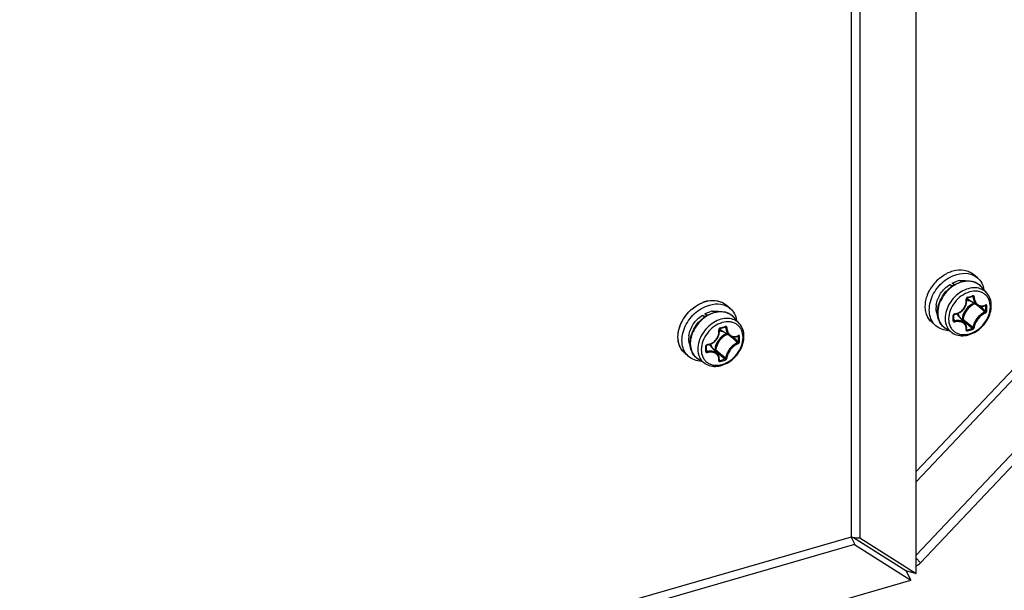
# Model space of a CAD drawing. Header units: millimetres. Extents: x 0 to 420, y 0 to 297.
# Tile 345 of 514: x 359 to 372, y 153 to 160. Entities that reach past the tile are written whole.
import ezdxf

# ---------------------------------------------------------------- set-up
doc = ezdxf.new("R2010")
doc.units = ezdxf.units.MM
doc.header["$LTSCALE"] = 23.1
doc.layers.get('0').update_dxf_attribs({"linetype": 'CONTINUOUS'})

msp = doc.modelspace()

# ---------------------------------------------------------------- linework, layer by layer
at = {"color": 7, "linetype": 'Continuous'}
for p, q in [((370.511, 153.1481), (370.511, 168.5184)), ((369.8012, 166.839), (369.8012, 153.5981)), ((369.6914, 166.7191), (369.6914, 153.6082)), ((370.511, 154.4322), (375.5799, 159.7947)), ((371.2847, 156.8735), (371.2347, 156.9168)), ((370.934, 156.7896), (370.973, 156.7735)), ((370.9616, 156.7657), (370.934, 156.7896)), ((370.9921, 156.7856), (370.9659, 156.8082)), ((371.4019, 156.6822), (371.3301, 156.7633)), ((371.2822, 156.5274), (371.157, 156.605)), ((371.2175, 156.6396), (371.2292, 156.6334)), ((371.2218, 156.6411), (371.2211, 156.6407)), ((368.1676, 156.4876), (368.1176, 156.5309)), ((371.2752, 156.5317), (371.2814, 156.5266)), ((371.317, 156.5147), (371.3312, 156.5027)), ((371.3803, 156.5249), (371.3871, 156.5214)), ((367.8169, 156.4037), (367.8558, 156.3876)), ((367.8444, 156.3799), (367.8169, 156.4037)), ((367.8749, 156.3997), (367.8488, 156.4223)), ((368.2847, 156.2963), (368.2129, 156.3774)), ((370.985, 156.3994), (370.985, 156.4032)), ((370.9852, 156.3863), (370.985, 156.3994)), ((370.9851, 156.3466), (370.9852, 156.3595)), ((370.9852, 156.3732), (370.9852, 156.3863)), ((370.9852, 156.3595), (370.9852, 156.3732)), ((371.127, 156.3001), (371.0326, 156.4126)), ((371.0919, 156.3534), (371.0841, 156.3512)), ((368.1004, 156.2538), (368.1121, 156.2475)), ((368.1046, 156.2552), (368.1039, 156.2548)), ((370.761, 156.2687), (370.711, 156.312)), ((370.967, 156.1801), (370.8766, 156.2396)), ((370.985, 156.3368), (370.9851, 156.3466)), ((370.9851, 156.3441), (370.9948, 156.3312)), ((371.0964, 156.341), (371.0934, 156.3401)), ((368.165, 156.1416), (368.0399, 156.2192)), ((368.1581, 156.1459), (368.1642, 156.1407)), ((368.1999, 156.1288), (368.214, 156.1169)), ((368.2632, 156.1391), (368.2699, 156.1355)), ((371.146, 156.2204), (371.146, 156.221)), ((371.146, 156.22), (371.146, 156.2204)), ((371.1469, 156.2269), (371.1525, 156.2192)), ((367.868, 156.007), (367.8678, 156.0173)), ((367.8681, 155.9938), (367.868, 156.007)), ((367.868, 155.9672), (367.8681, 155.9801)), ((367.8681, 155.9801), (367.8681, 155.9938)), ((368.0098, 155.9143), (367.9154, 156.0267)), ((367.6439, 155.8829), (367.5939, 155.9262)), ((367.8679, 155.9583), (367.8776, 155.9453)), ((367.9747, 155.9676), (367.967, 155.9653)), ((367.9792, 155.9551), (367.9763, 155.9542)), ((367.8499, 155.7942), (367.7594, 155.8537)), ((368.0288, 155.8345), (368.0289, 155.8351)), ((368.0288, 155.8341), (368.0288, 155.8345)), ((368.0297, 155.841), (368.0354, 155.8333)), ((369.7362, 153.5144), (349.6538, 147.7171)), ((369.6914, 153.6082), (349.7388, 147.8484)), ((369.7362, 153.5144), (370.446, 153.0644)), ((369.8012, 153.5981), (370.511, 153.1481)), ((370.5668, 153.2845), (370.511, 153.341)), ((370.3811, 153.1856), (370.511, 153.1481)), ((370.3811, 153.1856), (370.446, 153.0644)), ((348.2341, 146.6524), (370.446, 153.0644))]:
    msp.add_line(p, q, dxfattribs=at)
at = {"color": 3, "linetype": 'Continuous'}
for p, q in [((375.6592, 159.7542), (370.511, 154.3031)), ((370.511, 153.3811), (374.302, 157.394)), ((370.5668, 153.2845), (373.8095, 156.715)), ((369.7225, 153.6031), (370.3811, 153.1856))]:
    msp.add_line(p, q, dxfattribs=at)
at = {"color": 7, "linetype": 'Continuous'}
for points in [[(370.9961, 156.4144), (371.008, 156.4164), (371.0231, 156.4201), (371.0378, 156.4252), (371.0519, 156.4316), (371.0655, 156.4393), (371.0784, 156.4482), (371.0904, 156.4582), (371.1016, 156.4692), (371.1117, 156.4811), (371.1207, 156.4938), (371.1285, 156.5072), (371.1351, 156.5213), (371.1404, 156.5358), (371.1443, 156.5506), (371.1468, 156.5657), (371.1478, 156.5809), (371.1474, 156.596), (371.146, 156.6087)], [(371.146, 156.6087), (371.146, 156.6102), (371.1462, 156.6118), (371.1466, 156.6133), (371.1473, 156.6149), (371.1481, 156.6164), (371.1491, 156.6177), (371.1502, 156.6189), (371.1514, 156.62), (371.1528, 156.6208), (371.1541, 156.6214), (371.1546, 156.6215)], [(371.1546, 156.6215), (371.1638, 156.624), (371.1759, 156.6274), (371.188, 156.6309), (371.2, 156.6344), (371.212, 156.6379), (371.2211, 156.6407)], [(371.2211, 156.6407), (371.2216, 156.6409), (371.2226, 156.641), (371.2236, 156.6409), (371.2243, 156.6407), (371.2247, 156.6406)], [(371.2821, 156.5275), (371.2888, 156.5237), (371.2984, 156.5195), (371.3085, 156.5163), (371.3189, 156.5143), (371.3298, 156.5135), (371.3408, 156.5139), (371.352, 156.5155), (371.3632, 156.5183), (371.3744, 156.5223), (371.3831, 156.5262)], [(371.3831, 156.5262), (371.3839, 156.5265), (371.3844, 156.5267), (371.3847, 156.5267)], [(370.985, 156.4032), (370.9851, 156.4044), (370.9855, 156.406), (370.9862, 156.4077), (370.9873, 156.4092), (370.9886, 156.4107), (370.9901, 156.4119), (370.9917, 156.413), (370.9934, 156.4138), (370.9952, 156.4143), (370.9961, 156.4144)], [(368.0288, 156.2228), (368.0288, 156.2243), (368.029, 156.2259), (368.0295, 156.2275), (368.0301, 156.229), (368.0309, 156.2305), (368.0319, 156.2318), (368.033, 156.2331), (368.0343, 156.2341), (368.0356, 156.2349), (368.0369, 156.2355), (368.0375, 156.2357)], [(368.0375, 156.2357), (368.0466, 156.2382), (368.0588, 156.2415), (368.0709, 156.245), (368.0829, 156.2485), (368.0948, 156.2521), (368.1039, 156.2548)], [(368.1039, 156.2548), (368.1044, 156.255), (368.1055, 156.2551), (368.1064, 156.255), (368.1072, 156.2548), (368.1075, 156.2547)], [(370.9856, 156.3345), (370.9853, 156.335), (370.9851, 156.3357), (370.985, 156.3365), (370.985, 156.3368)], [(371.146, 156.221), (371.1473, 156.2298), (371.1479, 156.2413), (371.1472, 156.2525), (371.1453, 156.2633), (371.1423, 156.2737), (371.138, 156.2835), (371.1326, 156.2927), (371.127, 156.3001)], [(367.879, 156.0286), (367.8909, 156.0305), (367.9059, 156.0342), (367.9206, 156.0393), (367.9348, 156.0457), (367.9484, 156.0534), (367.9612, 156.0623), (367.9733, 156.0723), (367.9844, 156.0833), (367.9945, 156.0952), (368.0035, 156.1079), (368.0114, 156.1214), (368.0179, 156.1354), (368.0232, 156.1499), (368.0271, 156.1647), (368.0296, 156.1798), (368.0307, 156.195), (368.0303, 156.2101), (368.0288, 156.2228)], [(368.165, 156.1416), (368.1716, 156.1378), (368.1812, 156.1336), (368.1913, 156.1304), (368.2018, 156.1284), (368.2126, 156.1276), (368.2236, 156.128), (368.2348, 156.1296), (368.2461, 156.1324), (368.2573, 156.1364), (368.2659, 156.1403)], [(368.2659, 156.1403), (368.2667, 156.1406), (368.2673, 156.1408), (368.2676, 156.1408)], [(367.8678, 156.0173), (367.8679, 156.0186), (367.8683, 156.0202), (367.8691, 156.0218), (367.8701, 156.0234), (367.8714, 156.0248), (367.8729, 156.0261), (367.8745, 156.0271), (367.8763, 156.0279), (367.878, 156.0284), (367.8789, 156.0286)], [(367.8678, 155.9509), (367.8679, 155.9543), (367.868, 155.9672)], [(367.8685, 155.9486), (367.8682, 155.9491), (367.8679, 155.9498), (367.8678, 155.9506), (367.8678, 155.9509)], [(368.0289, 155.8351), (368.0301, 155.8439), (368.0307, 155.8554), (368.0301, 155.8666), (368.0282, 155.8775), (368.0251, 155.8878), (368.0208, 155.8976), (368.0154, 155.9068), (368.0098, 155.9143)]]:
    msp.add_lwpolyline(points, dxfattribs=at)
for centre, radius, start, end in [((371.1443, 156.4659), 0.5268, 133.23466, 151.14273), ((371.1417, 156.4695), 0.5225, 129.69427, 133.29593), ((371.0999, 156.5658), 0.2761, 99.13236, 105.26751), ((371.1832, 156.6332), 0.1962, 50.21099, 52.55698), ((371.1834, 156.6335), 0.1958, 47.22734, 50.21044), ((371.1827, 156.6327), 0.1969, 41.53016, 47.2187), ((371.2116, 156.6932), 0.1036, 231.02796, 232.4183), ((371.2121, 156.6939), 0.1045, 232.42719, 238.20278), ((370.6086, 158.6515), 2.0958, 285.1573, 287.05436), ((367.9682, 156.186), 0.4049, 106.13271, 110.86202), ((367.9603, 156.2134), 0.3763, 101.16503, 106.13028), ((367.9701, 156.3606), 0.2253, 49.09853, 52.74891), ((371.0393, 156.4956), 0.2763, 172.94311, 179.02067), ((362.1791, 145.7869), 14.078, 49.48381, 49.71745), ((363.2306, 147.0161), 12.4604, 49.15596, 49.48764), ((362.721, 146.3064), 13.3455, 49.50625, 49.82093), ((371.328, 156.6465), 0.1281, 294.56944, 296.3793), ((369.8427, 156.488), 1.5447, 0.00466, 1.24001), ((369.911, 156.488), 1.4765, 358.73166, 0.00478), ((369.8446, 156.4872), 1.5576, 0.00435, 1.23968), ((369.9134, 156.4872), 1.4888, 358.73194, 0.00505), ((367.9828, 156.1795), 0.2765, 99.34919, 105.26426), ((367.9805, 156.1925), 0.2633, 99.08152, 99.30153), ((368.0661, 156.2473), 0.1962, 50.21099, 52.55698), ((368.0663, 156.2476), 0.1958, 47.22734, 50.21044), ((368.0655, 156.2469), 0.1969, 41.53016, 47.2187), ((368.7212, 156.3648), 2.2571, 0.00371, 0.85699), ((368.8335, 156.3648), 2.1448, 359.12081, 0.00362), ((371.0011, 156.3979), 0.0224, 97.07501, 105.67199), ((370.9525, 156.3454), 0.1045, 40.01139, 46.15737), ((379.6955, 166.5499), 13.3342, 229.8909, 230.24479), ((367.4915, 158.2656), 2.0958, 285.1573, 287.05436), ((370.9822, 156.3368), 0.00278, 350.98932, 359.09365), ((380.2124, 167.0622), 14.0729, 229.62633, 229.94629), ((370.7702, 157.6676), 1.498, 284.78581, 287.41773), ((378.8047, 165.3873), 11.8849, 229.94478, 230.3357), ((378.4254, 165.0228), 11.348, 230.24369, 230.64376), ((367.9225, 156.1097), 0.2766, 172.94557, 178.85756), ((368.0944, 156.3073), 0.1036, 231.02796, 232.4183), ((368.0949, 156.308), 0.1045, 232.42719, 238.20278), ((359.062, 145.4011), 14.078, 49.48381, 49.71745), ((360.1135, 146.6302), 12.4604, 49.15596, 49.48764), ((359.6038, 145.9205), 13.3455, 49.50625, 49.82093), ((368.2109, 156.2606), 0.1281, 294.56944, 296.3793), ((366.7256, 156.1021), 1.5447, 0.00466, 1.24001), ((366.7274, 156.1013), 1.5576, 0.00435, 1.23968), ((371.1486, 156.2223), 0.00339, 216.40821, 219.64724), ((370.7696, 157.671), 1.5163, 284.78809, 287.41019), ((365.6041, 155.9789), 2.2571, 0.00371, 0.85699), ((365.7164, 155.9789), 2.1448, 359.12081, 0.00362), ((367.884, 156.012), 0.0224, 97.07501, 105.67199), ((367.8354, 155.9595), 0.1045, 40.01139, 46.15737), ((366.7938, 156.1021), 1.4765, 358.73166, 0.00478), ((366.7962, 156.1013), 1.4888, 358.73194, 0.00505), ((367.7415, 156.0966), 0.2254, 226.58884, 229.0975), ((367.865, 155.951), 0.00278, 350.98932, 359.09365), ((377.0953, 166.6764), 14.0729, 229.62633, 229.94629), ((376.5783, 166.1641), 13.3342, 229.8909, 230.24479), ((375.6875, 165.0014), 11.8849, 229.94478, 230.3357), ((375.3083, 164.6369), 11.348, 230.24369, 230.64376), ((368.0314, 155.8364), 0.00339, 216.40821, 219.64724), ((367.6531, 157.2817), 1.498, 284.78581, 287.41773), ((367.6524, 157.2851), 1.5163, 284.78809, 287.41019), ((369.8149, 154.2611), 0.6645, 259.28381, 262.02211)]:
    msp.add_arc(centre, radius, start, end, dxfattribs=at)
for points, knots in [([(370.9729, 156.9608), (371.0191, 156.9742), (371.0923, 156.9813), (371.1811, 156.9547), (371.2185, 156.9308), (371.2348, 156.9168)], [0, 0, 0, 0, 0.5240891, 0.7659651, 1, 1, 1, 1]), ([(370.761, 156.2687), (370.7393, 156.2875), (370.702, 156.3354), (370.6747, 156.4248), (370.6759, 156.5248), (370.7046, 156.6274), (370.7583, 156.7253), (370.855, 156.8373), (370.9535, 156.8975), (371.0229, 156.9175)], [0, 0, 0, 0, 0.1043962, 0.214712, 0.3343273, 0.4633026, 0.598992, 0.7371022, 1, 1, 1, 1]), ([(370.808, 156.8715), (370.8149, 156.8772), (370.8428, 156.8992), (370.8731, 156.9182), (370.8966, 156.9303)], [0, 0, 0, 0, 0.2538352, 1, 1, 1, 1]), ([(370.8966, 156.9303), (370.9029, 156.9335), (370.9275, 156.9455), (370.9533, 156.9552), (370.9729, 156.9608)], [0, 0, 0, 0, 0.2550171, 1, 1, 1, 1]), ([(371.0229, 156.9175), (371.0691, 156.9309), (371.1423, 156.938), (371.2311, 156.9114), (371.2685, 156.8875), (371.2848, 156.8735)], [0, 0, 0, 0, 0.5240891, 0.7659651, 1, 1, 1, 1]), ([(371.2848, 156.8735), (371.3059, 156.8552), (371.3424, 156.8089), (371.3602, 156.7531), (371.365, 156.724)], [0, 0, 0, 0, 0.4868108, 1, 1, 1, 1]), ([(370.7652, 156.5296), (370.7715, 156.5809), (370.8122, 156.6828), (370.8888, 156.7601), (370.934, 156.7896)], [0, 0, 0, 0, 0.489346, 1, 1, 1, 1]), ([(370.7787, 156.4371), (370.7787, 156.5055), (370.8143, 156.6116), (370.9027, 156.7221), (370.9609, 156.7674), (370.992, 156.7856)], [0, 0, 0, 0, 0.4849935, 0.7442061, 1, 1, 1, 1]), ([(370.9965, 156.7818), (370.9652, 156.7633), (370.9068, 156.7175), (370.8183, 156.6063), (370.7823, 156.4999), (370.7823, 156.4314)], [0, 0, 0, 0, 0.2564494, 0.516507, 1, 1, 1, 1]), ([(371.4019, 156.6822), (371.3845, 156.7019), (371.3395, 156.7349), (371.2554, 156.7532), (371.1643, 156.7408), (371.0745, 156.7004), (370.9937, 156.6359), (370.9104, 156.5298), (370.8767, 156.429), (370.8767, 156.364)], [0, 0, 0, 0, 0.1046456, 0.2144563, 0.334319, 0.4646472, 0.602133, 0.7413363, 1, 1, 1, 1]), ([(370.9659, 156.8082), (370.9709, 156.8107), (370.9907, 156.8203), (371.0114, 156.8278), (371.0272, 156.8321)], [0, 0, 0, 0, 0.2552422, 1, 1, 1, 1]), ([(370.992, 156.7856), (371.0004, 156.7905), (371.0337, 156.8084), (371.0697, 156.8215), (371.0971, 156.8276)], [0, 0, 0, 0, 0.2571323, 1, 1, 1, 1]), ([(371.1032, 156.8248), (371.0941, 156.8228), (371.057, 156.8128), (371.0216, 156.7966), (370.9965, 156.7818)], [0, 0, 0, 0, 0.2422437, 1, 1, 1, 1]), ([(371.0561, 156.8384), (371.0641, 156.8396), (371.095, 156.8431), (371.1267, 156.8406), (371.1489, 156.8347)], [0, 0, 0, 0, 0.2609042, 1, 1, 1, 1]), ([(371.0971, 156.8276), (371.119, 156.8325), (371.163, 156.8376), (371.2274, 156.8294), (371.2851, 156.8049), (371.3167, 156.7783), (371.3301, 156.7633)], [0, 0, 0, 0, 0.2662941, 0.5187749, 0.7613087, 1, 1, 1, 1]), ([(371.3025, 156.789), (371.2895, 156.7989), (371.2604, 156.8158), (371.1934, 156.8356), (371.1385, 156.8327), (371.1032, 156.8248)], [0, 0, 0, 0, 0.2356681, 0.4787302, 1, 1, 1, 1]), ([(370.6277, 156.5434), (370.6283, 156.5516), (370.6322, 156.5854), (370.6405, 156.6187), (370.6487, 156.643)], [0, 0, 0, 0, 0.2436985, 1, 1, 1, 1]), ([(370.6487, 156.643), (370.651, 156.6496), (370.6606, 156.676), (370.6727, 156.7016), (370.6829, 156.7202)], [0, 0, 0, 0, 0.2466495, 1, 1, 1, 1]), ([(371.4466, 156.5082), (371.4466, 156.5405), (371.4375, 156.5893), (371.404, 156.6427), (371.3705, 156.6738), (371.3297, 156.6953), (371.2665, 156.7105), (371.1777, 156.7006), (371.0775, 156.6499), (370.9929, 156.5684), (370.9355, 156.4676), (370.92, 156.3923), (370.92, 156.3562)], [0, 0, 0, 0, 0.1160607, 0.1705313, 0.2240165, 0.2780772, 0.3341495, 0.4551614, 0.5892547, 0.7306756, 0.8703728, 1, 1, 1, 1]), ([(370.9984, 156.4201), (371.0194, 156.4227), (371.0614, 156.4371), (371.1112, 156.4807), (371.141, 156.5393), (371.1438, 156.583), (371.1407, 156.6035)], [0, 0, 0, 0, 0.248621, 0.5039092, 0.7568649, 1, 1, 1, 1]), ([(371.1566, 156.6286), (371.1516, 156.6273), (371.1425, 156.62), (371.1399, 156.6087), (371.1407, 156.6035)], [0, 0, 0, 0, 0.4975018, 1, 1, 1, 1]), ([(371.1407, 156.6037), (371.1421, 156.6042), (371.1443, 156.6049), (371.1462, 156.6071), (371.1461, 156.608)], [0, 0, 0, 0, 0.6366992, 1, 1, 1, 1]), ([(371.1468, 156.6009), (371.1499, 156.5989), (371.1632, 156.5916), (371.1779, 156.587), (371.1892, 156.585)], [0, 0, 0, 0, 0.2456572, 1, 1, 1, 1]), ([(371.1566, 156.6286), (371.1568, 156.627), (371.157, 156.6246), (371.1556, 156.6218), (371.1546, 156.6215)], [0, 0, 0, 0, 0.6274613, 1, 1, 1, 1]), ([(371.2233, 156.6479), (371.2234, 156.6471), (371.2235, 156.6449), (371.2231, 156.6421), (371.2218, 156.6411)], [0, 0, 0, 0, 0.3178214, 1, 1, 1, 1]), ([(371.2427, 156.6329), (371.2424, 156.6377), (371.2393, 156.6452), (371.2303, 156.649), (371.2255, 156.6486), (371.2233, 156.6479)], [0, 0, 0, 0, 0.5062739, 0.7476301, 1, 1, 1, 1]), ([(371.2292, 156.6334), (371.2292, 156.6341), (371.2286, 156.637), (371.2265, 156.6396), (371.2247, 156.6406)], [0, 0, 0, 0, 0.2647396, 1, 1, 1, 1]), ([(371.2292, 156.6334), (371.2302, 156.6117), (371.237, 156.5796), (371.2595, 156.5451), (371.2742, 156.5324), (371.2821, 156.5275)], [0, 0, 0, 0, 0.5308597, 0.7721202, 1, 1, 1, 1]), ([(371.2426, 156.6331), (371.2403, 156.6325), (371.2358, 156.6322), (371.2312, 156.6326), (371.2292, 156.6334)], [0, 0, 0, 0, 0.5357866, 1, 1, 1, 1]), ([(371.2427, 156.6329), (371.2436, 156.6137), (371.251, 156.5773), (371.2785, 156.5401), (371.3079, 156.5241), (371.3404, 156.5172), (371.366, 156.523), (371.3813, 156.53)], [0, 0, 0, 0, 0.2788314, 0.5245449, 0.6404177, 0.7560754, 1, 1, 1, 1]), ([(371.4585, 156.5224), (371.4585, 156.5518), (371.4498, 156.6099), (371.4205, 156.6612), (371.4019, 156.6822)], [0, 0, 0, 0, 0.5121723, 1, 1, 1, 1]), ([(367.5938, 155.9262), (367.5722, 155.9449), (367.5349, 155.9928), (367.5076, 156.0822), (367.5088, 156.1822), (367.5375, 156.2848), (367.5911, 156.3828), (367.6878, 156.4947), (367.7863, 156.5549), (367.8557, 156.5749)], [0, 0, 0, 0, 0.1043962, 0.214712, 0.3343273, 0.4633026, 0.598992, 0.7371022, 1, 1, 1, 1]), ([(367.5093, 156.1285), (367.5093, 156.2202), (367.5815, 156.4066), (367.7352, 156.5305), (367.824, 156.5643)], [0, 0, 0, 0, 0.4908547, 1, 1, 1, 1]), ([(367.6438, 155.8829), (367.6222, 155.9016), (367.5849, 155.9495), (367.5576, 156.0389), (367.5588, 156.1389), (367.5875, 156.2415), (367.6411, 156.3394), (367.7378, 156.4514), (367.8363, 156.5116), (367.9057, 156.5316)], [0, 0, 0, 0, 0.1043962, 0.214712, 0.3343273, 0.4633026, 0.598992, 0.7371022, 1, 1, 1, 1]), ([(367.8557, 156.5749), (367.9019, 156.5883), (367.9751, 156.5954), (368.0639, 156.5689), (368.1014, 156.5449), (368.1176, 156.5309)], [0, 0, 0, 0, 0.5240891, 0.7659651, 1, 1, 1, 1]), ([(367.8874, 156.5826), (367.9264, 156.5903), (368.0046, 156.593), (368.0775, 156.562), (368.1065, 156.5399)], [0, 0, 0, 0, 0.5218269, 1, 1, 1, 1]), ([(367.9057, 156.5316), (367.9519, 156.545), (368.0251, 156.5521), (368.1139, 156.5256), (368.1514, 156.5016), (368.1676, 156.4876)], [0, 0, 0, 0, 0.5240891, 0.7659651, 1, 1, 1, 1]), ([(368.1676, 156.4876), (368.1887, 156.4693), (368.2252, 156.423), (368.2431, 156.3672), (368.2479, 156.3381)], [0, 0, 0, 0, 0.4868108, 1, 1, 1, 1]), ([(370.711, 156.312), (370.6959, 156.3251), (370.6688, 156.3559), (370.6307, 156.4323), (370.6241, 156.4993), (370.6277, 156.5434)], [0, 0, 0, 0, 0.2357301, 0.4783379, 1, 1, 1, 1]), ([(370.7799, 156.409), (370.777, 156.4159), (370.7665, 156.4452), (370.7627, 156.4768), (370.7631, 156.5003)], [0, 0, 0, 0, 0.2409599, 1, 1, 1, 1]), ([(370.92, 156.3562), (370.92, 156.3238), (370.9291, 156.2751), (370.9626, 156.2217), (370.9961, 156.1905), (371.0369, 156.169), (371.1001, 156.1538), (371.1889, 156.1638), (371.2891, 156.2145), (371.3737, 156.2959), (371.4311, 156.3967), (371.4466, 156.4721), (371.4466, 156.5082)], [0, 0, 0, 0, 0.1160607, 0.1705313, 0.2240165, 0.2780772, 0.3341495, 0.4551614, 0.5892547, 0.7306756, 0.8703728, 1, 1, 1, 1]), ([(370.967, 156.1801), (370.9889, 156.1658), (371.0396, 156.1449), (371.1233, 156.1414), (371.2084, 156.1634), (371.2887, 156.2079), (371.3589, 156.2711), (371.4306, 156.371), (371.4585, 156.463), (371.4585, 156.5224)], [0, 0, 0, 0, 0.1109901, 0.226939, 0.3499004, 0.4795692, 0.6134041, 0.7475358, 1, 1, 1, 1]), ([(371.2384, 156.5546), (371.1981, 156.5377), (371.1282, 156.4804), (371.0938, 156.3957), (371.0919, 156.3534)], [0, 0, 0, 0, 0.5082968, 1, 1, 1, 1]), ([(371.2526, 156.5458), (371.2123, 156.5313), (371.1418, 156.4764), (371.1069, 156.3933), (371.105, 156.3517)], [0, 0, 0, 0, 0.5065375, 1, 1, 1, 1]), ([(371.3851, 156.5318), (371.3852, 156.5311), (371.3852, 156.5291), (371.3843, 156.5268), (371.3831, 156.5262)], [0, 0, 0, 0, 0.3119883, 1, 1, 1, 1]), ([(371.3871, 156.5214), (371.3871, 156.522), (371.387, 156.524), (371.3859, 156.5261), (371.3847, 156.5268)], [0, 0, 0, 0, 0.2993483, 1, 1, 1, 1]), ([(371.4018, 156.5209), (371.4017, 156.5249), (371.3992, 156.5318), (371.3909, 156.5339), (371.3869, 156.5327), (371.385, 156.5317)], [0, 0, 0, 0, 0.5010646, 0.7338997, 1, 1, 1, 1]), ([(371.4018, 156.5209), (371.3994, 156.5198), (371.3943, 156.5192), (371.3891, 156.5201), (371.3871, 156.5214)], [0, 0, 0, 0, 0.5192529, 1, 1, 1, 1]), ([(367.648, 156.1437), (367.6543, 156.195), (367.695, 156.2969), (367.7717, 156.3742), (367.8169, 156.4037)], [0, 0, 0, 0, 0.489346, 1, 1, 1, 1]), ([(367.6615, 156.0512), (367.6615, 156.1197), (367.6972, 156.2257), (367.7856, 156.3362), (367.8437, 156.3815), (367.8749, 156.3997)], [0, 0, 0, 0, 0.4849935, 0.7442061, 1, 1, 1, 1]), ([(367.8794, 156.3959), (367.8481, 156.3774), (367.7897, 156.3316), (367.7011, 156.2204), (367.6651, 156.114), (367.6651, 156.0455)], [0, 0, 0, 0, 0.2564494, 0.516507, 1, 1, 1, 1]), ([(368.2847, 156.2963), (368.2673, 156.316), (368.2223, 156.349), (368.1383, 156.3673), (368.0472, 156.355), (367.9573, 156.3145), (367.8766, 156.25), (367.7932, 156.1439), (367.7595, 156.0431), (367.7595, 155.9781)], [0, 0, 0, 0, 0.1046456, 0.2144563, 0.334319, 0.4646472, 0.602133, 0.7413363, 1, 1, 1, 1]), ([(367.8488, 156.4223), (367.8538, 156.4248), (367.8735, 156.4344), (367.8943, 156.4419), (367.91, 156.4462)], [0, 0, 0, 0, 0.2552422, 1, 1, 1, 1]), ([(367.8749, 156.3997), (367.8833, 156.4046), (367.9165, 156.4225), (367.9524, 156.4356), (367.9798, 156.4417)], [0, 0, 0, 0, 0.2571208, 1, 1, 1, 1]), ([(367.9858, 156.4389), (367.9767, 156.4369), (367.9397, 156.4268), (367.9044, 156.4107), (367.8794, 156.3959)], [0, 0, 0, 0, 0.2422645, 1, 1, 1, 1]), ([(367.9389, 156.4525), (367.9469, 156.4538), (367.9778, 156.4573), (368.0095, 156.4547), (368.0317, 156.4488)], [0, 0, 0, 0, 0.2609045, 1, 1, 1, 1]), ([(367.9798, 156.4417), (368.0018, 156.4466), (368.0457, 156.4518), (368.1101, 156.4435), (368.1679, 156.419), (368.1996, 156.3925), (368.2129, 156.3774)], [0, 0, 0, 0, 0.2663079, 0.5187925, 0.7613201, 1, 1, 1, 1]), ([(368.1853, 156.4031), (368.1723, 156.4131), (368.1432, 156.43), (368.0761, 156.4498), (368.0211, 156.4468), (367.9858, 156.4389)], [0, 0, 0, 0, 0.2356454, 0.4786978, 1, 1, 1, 1]), ([(370.8766, 156.2396), (370.8612, 156.2497), (370.8329, 156.2744), (370.7904, 156.3385), (370.7787, 156.3979), (370.7787, 156.4371)], [0, 0, 0, 0, 0.2414081, 0.4858196, 1, 1, 1, 1]), ([(370.7823, 156.4314), (370.7823, 156.3931), (370.7935, 156.3353), (370.8346, 156.273), (370.8618, 156.2493), (370.8766, 156.2396)], [0, 0, 0, 0, 0.5179815, 0.7609117, 1, 1, 1, 1]), ([(370.8767, 156.364), (370.8767, 156.3273), (370.8874, 156.2719), (370.9268, 156.2122), (370.9529, 156.1894), (370.967, 156.1801)], [0, 0, 0, 0, 0.517891, 0.7608542, 1, 1, 1, 1]), ([(370.9951, 156.4195), (370.9904, 156.4182), (370.9819, 156.4127), (370.978, 156.4032), (370.9781, 156.3986)], [0, 0, 0, 0, 0.5153786, 1, 1, 1, 1]), ([(370.9781, 156.3986), (370.9791, 156.3987), (370.9817, 156.3993), (370.985, 156.4013), (370.985, 156.4032)], [0, 0, 0, 0, 0.3377984, 1, 1, 1, 1]), ([(370.9982, 156.4201), (370.9981, 156.4187), (370.998, 156.4168), (370.9968, 156.4145), (370.9961, 156.4144)], [0, 0, 0, 0, 0.6537062, 1, 1, 1, 1]), ([(371.057, 156.3835), (371.0558, 156.3873), (371.0503, 156.4018), (371.0421, 156.4154), (371.0346, 156.4241)], [0, 0, 0, 0, 0.2564861, 1, 1, 1, 1]), ([(371.0919, 156.3535), (371.0942, 156.354), (371.0988, 156.3541), (371.1033, 156.3529), (371.105, 156.3517)], [0, 0, 0, 0, 0.5267603, 1, 1, 1, 1]), ([(371.0919, 156.3535), (371.0919, 156.3511), (371.0928, 156.3467), (371.0949, 156.3425), (371.0964, 156.341)], [0, 0, 0, 0, 0.5220549, 1, 1, 1, 1]), ([(371.0964, 156.341), (371.0997, 156.3423), (371.1034, 156.346), (371.1049, 156.3505), (371.105, 156.3517)], [0, 0, 0, 0, 0.759447, 1, 1, 1, 1]), ([(371.3798, 156.4423), (371.3604, 156.4354), (371.3223, 156.4129), (371.2755, 156.3656), (371.2417, 156.3094), (371.2303, 156.2679), (371.2292, 156.2483)], [0, 0, 0, 0, 0.2405037, 0.5080106, 0.7710472, 1, 1, 1, 1]), ([(371.385, 156.4297), (371.3668, 156.423), (371.331, 156.4015), (371.2869, 156.3567), (371.2549, 156.3038), (371.2438, 156.2648), (371.2427, 156.2464)], [0, 0, 0, 0, 0.2401912, 0.5081306, 0.7715368, 1, 1, 1, 1]), ([(371.3798, 156.4423), (371.3808, 156.4428), (371.385, 156.4459), (371.3872, 156.4514), (371.3871, 156.4553)], [0, 0, 0, 0, 0.2292298, 1, 1, 1, 1]), ([(371.3851, 156.4298), (371.3854, 156.4333), (371.3839, 156.4383), (371.3807, 156.4417), (371.3798, 156.4423)], [0, 0, 0, 0, 0.7650626, 1, 1, 1, 1]), ([(371.385, 156.4297), (371.3872, 156.4306), (371.396, 156.436), (371.4016, 156.4464), (371.4018, 156.4542)], [0, 0, 0, 0, 0.2368196, 1, 1, 1, 1]), ([(371.4018, 156.4542), (371.3994, 156.4532), (371.3942, 156.4526), (371.389, 156.4538), (371.3871, 156.4553)], [0, 0, 0, 0, 0.5145889, 1, 1, 1, 1]), ([(368.3295, 156.1223), (368.3295, 156.1547), (368.3203, 156.2034), (368.2868, 156.2568), (368.2534, 156.2879), (368.2126, 156.3095), (368.1494, 156.3247), (368.0605, 156.3147), (367.9603, 156.264), (367.8757, 156.1826), (367.8183, 156.0818), (367.8028, 156.0064), (367.8028, 155.9703)], [0, 0, 0, 0, 0.1160607, 0.1705313, 0.2240165, 0.2780772, 0.3341495, 0.4551614, 0.5892547, 0.7306756, 0.8703728, 1, 1, 1, 1]), ([(368.0395, 156.2428), (368.0344, 156.2414), (368.0253, 156.2341), (368.0227, 156.2229), (368.0235, 156.2176)], [0, 0, 0, 0, 0.4975018, 1, 1, 1, 1]), ([(368.0395, 156.2428), (368.0396, 156.2412), (368.0398, 156.2387), (368.0384, 156.2359), (368.0375, 156.2357)], [0, 0, 0, 0, 0.6274613, 1, 1, 1, 1]), ([(368.1061, 156.262), (368.1062, 156.2613), (368.1064, 156.259), (368.1059, 156.2562), (368.1046, 156.2552)], [0, 0, 0, 0, 0.3178214, 1, 1, 1, 1]), ([(368.1255, 156.2471), (368.1253, 156.2518), (368.1221, 156.2593), (368.1132, 156.2631), (368.1084, 156.2627), (368.1061, 156.262)], [0, 0, 0, 0, 0.5062739, 0.7476301, 1, 1, 1, 1]), ([(368.1121, 156.2475), (368.112, 156.2483), (368.1114, 156.2511), (368.1094, 156.2537), (368.1075, 156.2547)], [0, 0, 0, 0, 0.2647396, 1, 1, 1, 1]), ([(368.1121, 156.2475), (368.113, 156.2258), (368.1198, 156.1938), (368.1423, 156.1592), (368.1571, 156.1465), (368.165, 156.1416)], [0, 0, 0, 0, 0.5308597, 0.7721202, 1, 1, 1, 1]), ([(368.1255, 156.2472), (368.1231, 156.2467), (368.1186, 156.2463), (368.114, 156.2467), (368.1121, 156.2475)], [0, 0, 0, 0, 0.5357866, 1, 1, 1, 1]), ([(368.1255, 156.2471), (368.1265, 156.2278), (368.1338, 156.1914), (368.1614, 156.1542), (368.1907, 156.1382), (368.2232, 156.1314), (368.2488, 156.1371), (368.2642, 156.1441)], [0, 0, 0, 0, 0.2788314, 0.5245449, 0.6404177, 0.7560754, 1, 1, 1, 1]), ([(368.3413, 156.1365), (368.3413, 156.166), (368.3327, 156.224), (368.3033, 156.2754), (368.2847, 156.2963)], [0, 0, 0, 0, 0.5121723, 1, 1, 1, 1]), ([(370.9201, 156.2106), (370.8907, 156.2113), (370.833, 156.221), (370.7821, 156.2505), (370.761, 156.2687)], [0, 0, 0, 0, 0.5131489, 1, 1, 1, 1]), ([(370.9781, 156.3319), (370.979, 156.3321), (370.9816, 156.3327), (370.9847, 156.3345), (370.9849, 156.3364)], [0, 0, 0, 0, 0.320164, 1, 1, 1, 1]), ([(370.9781, 156.3319), (370.9781, 156.3297), (370.979, 156.3251), (370.9855, 156.3178), (370.9937, 156.3171), (370.9984, 156.3181)], [0, 0, 0, 0, 0.2427964, 0.4809595, 1, 1, 1, 1]), ([(370.9856, 156.3345), (370.9866, 156.3332), (370.9895, 156.3311), (370.993, 156.3309), (370.9948, 156.3312)], [0, 0, 0, 0, 0.4812439, 1, 1, 1, 1]), ([(371.127, 156.3001), (371.1202, 156.3082), (371.1029, 156.3223), (371.0705, 156.3343), (371.0333, 156.3376), (371.0077, 156.3342), (370.9948, 156.3312)], [0, 0, 0, 0, 0.2209913, 0.4594984, 0.7198422, 1, 1, 1, 1]), ([(370.9982, 156.3181), (370.9981, 156.3205), (370.9973, 156.325), (370.9958, 156.3293), (370.9948, 156.3312)], [0, 0, 0, 0, 0.5258085, 1, 1, 1, 1]), ([(371.1407, 156.2169), (371.1436, 156.2329), (371.1423, 156.2586), (371.1263, 156.287), (371.1016, 156.3103), (371.0564, 156.3255), (371.018, 156.3225), (370.9984, 156.3181)], [0, 0, 0, 0, 0.2330334, 0.3453824, 0.4604388, 0.7117048, 1, 1, 1, 1]), ([(371.2186, 156.2383), (371.2199, 156.2386), (371.2245, 156.2405), (371.2287, 156.2447), (371.2292, 156.2483)], [0, 0, 0, 0, 0.2675153, 1, 1, 1, 1]), ([(371.2233, 156.2242), (371.2236, 156.2267), (371.2227, 156.2318), (371.2204, 156.2365), (371.2186, 156.2383)], [0, 0, 0, 0, 0.5054263, 1, 1, 1, 1]), ([(371.2233, 156.2242), (371.2258, 156.225), (371.2348, 156.2295), (371.2422, 156.2389), (371.2427, 156.2464)], [0, 0, 0, 0, 0.2596362, 1, 1, 1, 1]), ([(371.2426, 156.2462), (371.2393, 156.2449), (371.234, 156.2451), (371.23, 156.2476), (371.2292, 156.2483)], [0, 0, 0, 0, 0.7666412, 1, 1, 1, 1]), ([(367.5865, 155.9328), (367.5615, 155.9564), (367.5209, 156.0187), (367.5093, 156.0913), (367.5093, 156.1285)], [0, 0, 0, 0, 0.4802725, 1, 1, 1, 1]), ([(367.6627, 156.0231), (367.6598, 156.0301), (367.6492, 156.0596), (367.6455, 156.0914), (367.646, 156.1152)], [0, 0, 0, 0, 0.2408884, 1, 1, 1, 1]), ([(367.8028, 155.9703), (367.8028, 155.9379), (367.812, 155.8892), (367.8455, 155.8358), (367.8789, 155.8046), (367.9197, 155.7831), (367.9829, 155.7679), (368.0718, 155.7779), (368.172, 155.8286), (368.2565, 155.91), (368.314, 156.0108), (368.3295, 156.0862), (368.3295, 156.1223)], [0, 0, 0, 0, 0.1160607, 0.1705313, 0.2240165, 0.2780772, 0.3341495, 0.4551614, 0.5892547, 0.7306756, 0.8703728, 1, 1, 1, 1]), ([(367.8499, 155.7942), (367.8717, 155.7799), (367.9225, 155.759), (368.0061, 155.7556), (368.0912, 155.7775), (368.1716, 155.822), (368.2418, 155.8852), (368.3134, 155.9851), (368.3413, 156.0771), (368.3413, 156.1365)], [0, 0, 0, 0, 0.1109901, 0.226939, 0.3499004, 0.4795692, 0.6134041, 0.7475358, 1, 1, 1, 1]), ([(367.8812, 156.0342), (367.9023, 156.0368), (367.9442, 156.0512), (367.994, 156.0948), (368.0238, 156.1534), (368.0267, 156.1971), (368.0235, 156.2176)], [0, 0, 0, 0, 0.248621, 0.5039092, 0.7568649, 1, 1, 1, 1]), ([(368.1213, 156.1687), (368.081, 156.1518), (368.0111, 156.0945), (367.9767, 156.0098), (367.9747, 155.9676)], [0, 0, 0, 0, 0.5082968, 1, 1, 1, 1]), ([(368.1354, 156.16), (368.0952, 156.1454), (368.0246, 156.0905), (367.9897, 156.0075), (367.9878, 155.9658)], [0, 0, 0, 0, 0.5065375, 1, 1, 1, 1]), ([(368.0235, 156.2178), (368.025, 156.2183), (368.0271, 156.2191), (368.029, 156.2212), (368.0289, 156.2221)], [0, 0, 0, 0, 0.6366992, 1, 1, 1, 1]), ([(368.0296, 156.215), (368.0328, 156.213), (368.046, 156.2057), (368.0608, 156.2011), (368.072, 156.1991)], [0, 0, 0, 0, 0.2456572, 1, 1, 1, 1]), ([(368.268, 156.1459), (368.268, 156.1453), (368.2681, 156.1433), (368.2672, 156.1409), (368.2659, 156.1403)], [0, 0, 0, 0, 0.3119883, 1, 1, 1, 1]), ([(368.2699, 156.1355), (368.2699, 156.1361), (368.2699, 156.1381), (368.2688, 156.1402), (368.2675, 156.1409)], [0, 0, 0, 0, 0.2993483, 1, 1, 1, 1]), ([(368.2847, 156.135), (368.2846, 156.1391), (368.2821, 156.146), (368.2737, 156.148), (368.2697, 156.1468), (368.2678, 156.1458)], [0, 0, 0, 0, 0.5010646, 0.7338997, 1, 1, 1, 1]), ([(368.2847, 156.135), (368.2823, 156.134), (368.2772, 156.1333), (368.2719, 156.1342), (368.2699, 156.1355)], [0, 0, 0, 0, 0.5192529, 1, 1, 1, 1]), ([(371.1407, 156.2169), (371.1403, 156.2149), (371.1403, 156.2109), (371.1453, 156.2039), (371.1526, 156.2039), (371.1566, 156.2049)], [0, 0, 0, 0, 0.2508036, 0.4766386, 1, 1, 1, 1]), ([(371.1407, 156.2168), (371.1414, 156.2169), (371.1436, 156.2175), (371.1457, 156.2193), (371.146, 156.221)], [0, 0, 0, 0, 0.3022678, 1, 1, 1, 1]), ([(371.1476, 156.219), (371.1479, 156.2189), (371.1496, 156.2185), (371.1513, 156.2188), (371.1525, 156.2192)], [0, 0, 0, 0, 0.2180715, 1, 1, 1, 1]), ([(371.1566, 156.2049), (371.1569, 156.2075), (371.1562, 156.2125), (371.1542, 156.2173), (371.1525, 156.2192)], [0, 0, 0, 0, 0.5092928, 1, 1, 1, 1]), ([(367.7594, 155.8537), (367.744, 155.8638), (367.7157, 155.8885), (367.6733, 155.9526), (367.6615, 156.012), (367.6615, 156.0512)], [0, 0, 0, 0, 0.2414081, 0.4858196, 1, 1, 1, 1]), ([(367.6651, 156.0455), (367.6651, 156.0072), (367.6764, 155.9494), (367.7174, 155.8872), (367.7447, 155.8634), (367.7594, 155.8537)], [0, 0, 0, 0, 0.5179815, 0.7609117, 1, 1, 1, 1]), ([(367.8779, 156.0336), (367.8732, 156.0323), (367.8648, 156.0268), (367.8609, 156.0173), (367.861, 156.0127)], [0, 0, 0, 0, 0.5153786, 1, 1, 1, 1]), ([(367.861, 156.0127), (367.8619, 156.0129), (367.8645, 156.0135), (367.8679, 156.0154), (367.8678, 156.0173)], [0, 0, 0, 0, 0.3377984, 1, 1, 1, 1]), ([(367.881, 156.0342), (367.881, 156.0328), (367.8809, 156.0309), (367.8797, 156.0286), (367.879, 156.0286)], [0, 0, 0, 0, 0.6537062, 1, 1, 1, 1]), ([(367.9399, 155.9976), (367.9387, 156.0014), (367.9332, 156.016), (367.9249, 156.0295), (367.9174, 156.0383)], [0, 0, 0, 0, 0.2564861, 1, 1, 1, 1]), ([(368.2626, 156.0565), (368.2433, 156.0495), (368.2051, 156.027), (368.1583, 155.9797), (368.1245, 155.9235), (368.1131, 155.882), (368.1121, 155.8625)], [0, 0, 0, 0, 0.2405037, 0.5080106, 0.7710472, 1, 1, 1, 1]), ([(368.2678, 156.0438), (368.2496, 156.0371), (368.2138, 156.0156), (368.1698, 155.9708), (368.1377, 155.9179), (368.1267, 155.8789), (368.1255, 155.8605)], [0, 0, 0, 0, 0.2401912, 0.5081306, 0.7715368, 1, 1, 1, 1]), ([(368.2626, 156.0565), (368.2637, 156.0569), (368.2678, 156.0601), (368.27, 156.0655), (368.2699, 156.0694)], [0, 0, 0, 0, 0.2292298, 1, 1, 1, 1]), ([(368.268, 156.0439), (368.2683, 156.0475), (368.2667, 156.0524), (368.2635, 156.0558), (368.2626, 156.0565)], [0, 0, 0, 0, 0.7650626, 1, 1, 1, 1]), ([(368.2678, 156.0438), (368.2701, 156.0447), (368.2788, 156.0501), (368.2845, 156.0606), (368.2847, 156.0684)], [0, 0, 0, 0, 0.2368196, 1, 1, 1, 1]), ([(368.2847, 156.0684), (368.2823, 156.0673), (368.2771, 156.0667), (368.2719, 156.068), (368.2699, 156.0694)], [0, 0, 0, 0, 0.5145889, 1, 1, 1, 1]), ([(367.803, 155.8247), (367.7735, 155.8254), (367.7159, 155.8351), (367.6649, 155.8646), (367.6438, 155.8829)], [0, 0, 0, 0, 0.5131489, 1, 1, 1, 1]), ([(367.7595, 155.9781), (367.7595, 155.9414), (367.7703, 155.886), (367.8096, 155.8263), (367.8357, 155.8035), (367.8499, 155.7942)], [0, 0, 0, 0, 0.517891, 0.7608542, 1, 1, 1, 1]), ([(367.861, 155.946), (367.8609, 155.9438), (367.8619, 155.9392), (367.8684, 155.9319), (367.8765, 155.9312), (367.8812, 155.9322)], [0, 0, 0, 0, 0.2427964, 0.4809595, 1, 1, 1, 1]), ([(367.861, 155.946), (367.8618, 155.9462), (367.8645, 155.9468), (367.8675, 155.9486), (367.8678, 155.9505)], [0, 0, 0, 0, 0.320164, 1, 1, 1, 1]), ([(367.8685, 155.9486), (367.8694, 155.9473), (367.8724, 155.9452), (367.8759, 155.945), (367.8776, 155.9453)], [0, 0, 0, 0, 0.4812439, 1, 1, 1, 1]), ([(368.0098, 155.9143), (368.0031, 155.9223), (367.9858, 155.9364), (367.9533, 155.9485), (367.9162, 155.9518), (367.8905, 155.9483), (367.8776, 155.9453)], [0, 0, 0, 0, 0.2209913, 0.4594984, 0.7198422, 1, 1, 1, 1]), ([(367.881, 155.9322), (367.8809, 155.9346), (367.8801, 155.9391), (367.8787, 155.9435), (367.8776, 155.9453)], [0, 0, 0, 0, 0.5258085, 1, 1, 1, 1]), ([(368.0235, 155.831), (368.0264, 155.847), (368.0252, 155.8727), (368.0091, 155.9011), (367.9844, 155.9244), (367.9392, 155.9396), (367.9009, 155.9366), (367.8812, 155.9322)], [0, 0, 0, 0, 0.2330334, 0.3453824, 0.4604388, 0.7117048, 1, 1, 1, 1]), ([(367.9748, 155.9676), (367.977, 155.9681), (367.9816, 155.9682), (367.9861, 155.967), (367.9878, 155.9658)], [0, 0, 0, 0, 0.5267603, 1, 1, 1, 1]), ([(367.9748, 155.9676), (367.9748, 155.9652), (367.9757, 155.9608), (367.9778, 155.9566), (367.9792, 155.9551)], [0, 0, 0, 0, 0.5220549, 1, 1, 1, 1]), ([(367.9792, 155.9551), (367.9825, 155.9564), (367.9863, 155.9601), (367.9877, 155.9647), (367.9878, 155.9658)], [0, 0, 0, 0, 0.759447, 1, 1, 1, 1]), ([(368.1015, 155.8524), (368.1028, 155.8527), (368.1073, 155.8546), (368.1116, 155.8588), (368.1121, 155.8625)], [0, 0, 0, 0, 0.2675153, 1, 1, 1, 1]), ([(368.1061, 155.8383), (368.1086, 155.8391), (368.1176, 155.8436), (368.1251, 155.853), (368.1255, 155.8605)], [0, 0, 0, 0, 0.2596362, 1, 1, 1, 1]), ([(368.1255, 155.8603), (368.1222, 155.859), (368.1169, 155.8592), (368.1129, 155.8617), (368.1121, 155.8625)], [0, 0, 0, 0, 0.7666412, 1, 1, 1, 1]), ([(368.0235, 155.831), (368.0232, 155.829), (368.0231, 155.825), (368.0281, 155.818), (368.0354, 155.818), (368.0395, 155.819)], [0, 0, 0, 0, 0.2508036, 0.4766386, 1, 1, 1, 1]), ([(368.0235, 155.8309), (368.0242, 155.831), (368.0264, 155.8316), (368.0286, 155.8335), (368.0289, 155.8351)], [0, 0, 0, 0, 0.3022678, 1, 1, 1, 1]), ([(368.0304, 155.8331), (368.0308, 155.833), (368.0324, 155.8326), (368.0341, 155.8329), (368.0354, 155.8333)], [0, 0, 0, 0, 0.2180715, 1, 1, 1, 1]), ([(368.0395, 155.819), (368.0398, 155.8216), (368.039, 155.8267), (368.037, 155.8314), (368.0354, 155.8333)], [0, 0, 0, 0, 0.5092928, 1, 1, 1, 1]), ([(368.1061, 155.8383), (368.1065, 155.8408), (368.1056, 155.8459), (368.1033, 155.8506), (368.1015, 155.8524)], [0, 0, 0, 0, 0.5054263, 1, 1, 1, 1]), ([(369.6914, 153.6082), (369.6965, 153.5989), (369.7128, 153.5683), (369.7274, 153.5368), (369.7362, 153.5144)], [0, 0, 0, 0, 0.3062686, 1, 1, 1, 1]), ([(369.7227, 153.603), (369.7303, 153.6019), (369.7563, 153.5988), (369.7826, 153.5974), (369.8012, 153.5981)], [0, 0, 0, 0, 0.2925152, 1, 1, 1, 1])]:
    msp.add_open_spline(points, degree=3, knots=knots, dxfattribs=at)
for points in [[(371.146, 156.2201), (371.1464, 156.2196), (371.147, 156.2192), (371.1476, 156.219)], [(368.0288, 155.8342), (368.0292, 155.8337), (368.0298, 155.8333), (368.0304, 155.8331)]]:
    msp.add_open_spline(points, degree=3, dxfattribs=at)
at = {"color": 3, "linetype": 'Continuous'}
msp.add_open_spline([(370.511, 153.2436), (370.5318, 153.2535), (370.5509, 153.2678), (370.5668, 153.2845)], degree=3, dxfattribs=at)

doc.saveas('drawing.dxf')
